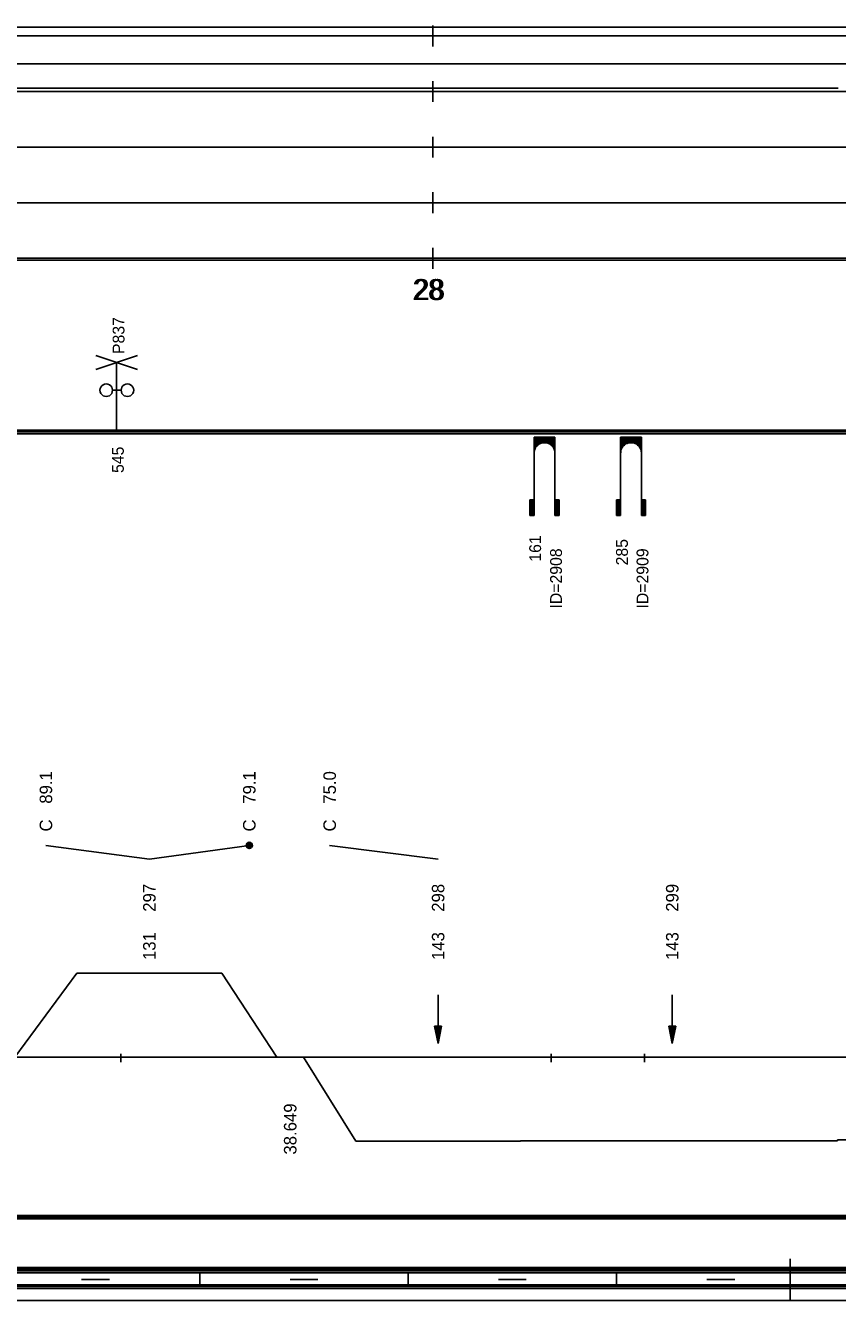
# Model space of a CAD drawing. Extents: x 2 to 10148, y 0 to 380.
# Drawn here: x 3039.9 to 3156.8, y 0 to 183.5 of the extents above; entities that cross this region are included whole.
import ezdxf

# ---------------------------------------------------------------- set-up
doc = ezdxf.new("R2010")
doc.units = 0
for name, color, linetype in [('CARA_S_OBJEKTY', 7, 'Continuous'), ('KRIV1_CARA', 7, 'Continuous'), ('KRIV1_TEXT', 7, 'Continuous'), ('OBJEKTY_TEXT', 7, 'Continuous'), ('OBJEKTY_TVAR', 7, 'Continuous'), ('RAM', 7, 'Continuous'), ('RYCHL_A', 7, 'Continuous'), ('RYCHL_B', 7, 'Continuous'), ('RYCHL_C', 7, 'Continuous'), ('RYCHL_RASTR', 7, 'Continuous'), ('RYCHL_STAN', 7, 'Continuous'), ('STAN_CARA', 7, 'Continuous')]:
    doc.layers.add(name, color=color, linetype=linetype)

msp = doc.modelspace()

# ---------------------------------------------------------------- linework, layer by layer
for p, q in [((3053.65, 35.51), (3053.65, 34.32)), ((3115.59, 35.51), (3115.59, 34.32)), ((3129.01, 35.51), (3129.01, 34.32))]:
    msp.add_line(p, q)
at = {"layer": 'CARA_S_OBJEKTY'}
for p, q in [((2328.7, 125.25), (3155.54, 125.25)), ((2328.7, 125), (3155.54, 125)), ((3155.54, 125.25), (4045.76, 125.25)), ((3155.54, 125), (4045.76, 125)), ((2328.7, 124.75), (3155.54, 124.75)), ((3155.54, 124.75), (4045.76, 124.75))]:
    msp.add_line(p, q, dxfattribs=at)
at = {"layer": 'KRIV1_CARA'}
for p, q in [((3038.41, 35), (3047.31, 47.12)), ((3047.31, 47.12), (3068.18, 47.12)), ((3068.18, 47.12), (3076.08, 35)), ((2328.7, 35), (3155.54, 35)), ((3079.95, 35), (3087.45, 22.92)), ((3155.54, 35), (4045.76, 35)), ((3087.45, 22.92), (3111.17, 22.92)), ((3111.17, 22.92), (3111.17, 22.96)), ((3111.17, 22.96), (3156.8, 22.96)), ((3156.8, 22.96), (3156.8, 23.1)), ((3156.8, 23.1), (3172.49, 23.1))]:
    msp.add_line(p, q, dxfattribs=at)
at = {"layer": 'KRIV1_TEXT'}
for p, q in [((3057.75, 63.5), (3042.86, 65.5)), ((3057.75, 63.5), (3072.13, 65.5)), ((3099.31, 63.5), (3083.7, 65.5)), ((3099.31, 44), (3099.31, 42.2)), ((3133.01, 44), (3133.01, 42.2)), ((3099.31, 42.2), (3099.31, 40)), ((3133.01, 42.2), (3133.01, 40)), ((3098.81, 39.5), (3099.31, 37)), ((3098.81, 39.5), (3099.81, 39.5)), ((3098.91, 39.5), (3099.31, 37.5)), ((3099.01, 39.5), (3099.31, 38)), ((3099.11, 39.5), (3099.31, 38.5)), ((3099.21, 39.5), (3099.31, 39)), ((3099.31, 40), (3099.31, 37)), ((3099.81, 39.5), (3099.31, 37)), ((3099.71, 39.5), (3099.31, 37.5)), ((3099.61, 39.5), (3099.31, 38)), ((3099.51, 39.5), (3099.31, 38.5)), ((3099.41, 39.5), (3099.31, 39)), ((3099.31, 39.5), (3099.31, 39.5)), ((3099.31, 39.5), (3099.31, 39.5)), ((3132.51, 39.5), (3133.01, 37)), ((3132.51, 39.5), (3133.51, 39.5)), ((3132.61, 39.5), (3133.01, 37.5)), ((3132.71, 39.5), (3133.01, 38)), ((3132.81, 39.5), (3133.01, 38.5)), ((3132.91, 39.5), (3133.01, 39)), ((3133.01, 40), (3133.01, 37)), ((3133.51, 39.5), (3133.01, 37)), ((3133.41, 39.5), (3133.01, 37.5)), ((3133.31, 39.5), (3133.01, 38)), ((3133.21, 39.5), (3133.01, 38.5)), ((3133.11, 39.5), (3133.01, 39)), ((3133.01, 39.5), (3133.01, 39.5)), ((3133.01, 39.5), (3133.01, 39.5))]:
    msp.add_line(p, q, dxfattribs=at)
for radius in [0.45, 0.3, 0.15]:
    msp.add_circle((3072.13, 65.5), radius, dxfattribs=at)
at = {"layer": 'OBJEKTY_TVAR'}
for p, q in [((3050.03, 134), (3056.03, 136)), ((3050.03, 136), (3056.03, 134)), ((3053.03, 125), (3053.03, 135)), ((3050.66, 131.25), (3050.63, 131.01)), ((3050.63, 131.01), (3050.66, 130.78)), ((3050.75, 131.47), (3050.66, 131.25)), ((3050.66, 130.78), (3050.75, 130.56)), ((3050.9, 131.66), (3050.75, 131.47)), ((3050.75, 130.56), (3050.9, 130.37)), ((3051.09, 131.8), (3050.9, 131.66)), ((3050.9, 130.37), (3051.09, 130.22)), ((3051.31, 131.89), (3051.09, 131.8)), ((3051.54, 131.93), (3051.31, 131.89)), ((3051.78, 131.89), (3051.54, 131.93)), ((3052, 131.8), (3051.78, 131.89)), ((3052.19, 131.66), (3052, 131.8)), ((3052, 130.22), (3052.19, 130.37)), ((3052.33, 131.47), (3052.19, 131.66)), ((3052.19, 130.37), (3052.33, 130.56)), ((3052.42, 131.25), (3052.33, 131.47)), ((3052.33, 130.56), (3052.42, 130.78)), ((3052.45, 131.01), (3052.42, 131.25)), ((3052.42, 130.78), (3052.45, 131.01)), ((3053.69, 131.01), (3052.45, 131.01)), ((3053.69, 131.01), (3053.72, 131.25)), ((3053.72, 130.78), (3053.69, 131.01)), ((3053.72, 131.25), (3053.81, 131.47)), ((3053.81, 130.56), (3053.72, 130.78)), ((3053.81, 131.47), (3053.95, 131.66)), ((3053.95, 130.37), (3053.81, 130.56)), ((3053.95, 131.66), (3054.14, 131.8)), ((3054.14, 130.22), (3053.95, 130.37)), ((3054.14, 131.8), (3054.36, 131.89)), ((3054.36, 131.89), (3054.6, 131.93)), ((3054.6, 131.93), (3054.83, 131.89)), ((3054.83, 131.89), (3055.05, 131.8)), ((3055.05, 131.8), (3055.24, 131.66)), ((3055.24, 130.37), (3055.05, 130.22)), ((3055.24, 131.66), (3055.39, 131.47)), ((3055.39, 130.56), (3055.24, 130.37)), ((3055.39, 131.47), (3055.48, 131.25)), ((3055.48, 130.78), (3055.39, 130.56)), ((3055.48, 131.25), (3055.51, 131.01)), ((3055.51, 131.01), (3055.48, 130.78)), ((3051.09, 130.22), (3051.31, 130.13)), ((3051.31, 130.13), (3051.54, 130.1)), ((3051.54, 130.1), (3051.78, 130.13)), ((3051.78, 130.13), (3052, 130.22)), ((3054.36, 130.13), (3054.14, 130.22)), ((3054.6, 130.1), (3054.36, 130.13)), ((3054.83, 130.13), (3054.6, 130.1)), ((3055.05, 130.22), (3054.83, 130.13)), ((3113.13, 113), (3113.13, 124.25)), ((3116.13, 124.25), (3113.13, 124.25)), ((3113.13, 124.17), (3116.13, 124.17)), ((3113.13, 124.1), (3116.13, 124.1)), ((3113.13, 124.02), (3116.13, 124.02)), ((3113.13, 123.95), (3116.13, 123.95)), ((3113.13, 123.87), (3116.13, 123.87)), ((3113.13, 123.8), (3116.13, 123.8)), ((3113.13, 123.72), (3116.13, 123.72)), ((3113.13, 123.65), (3116.13, 123.65)), ((3113.13, 123.57), (3116.13, 123.57)), ((3113.13, 123.5), (3116.13, 123.5)), ((3113.13, 123.42), (3114.29, 123.42)), ((3113.13, 123.35), (3114.05, 123.35)), ((3113.13, 123.27), (3113.9, 123.27)), ((3113.13, 123.2), (3113.78, 123.2)), ((3113.13, 123.12), (3113.68, 123.12)), ((3113.13, 123.05), (3113.59, 123.05)), ((3113.13, 122.97), (3113.52, 122.97)), ((3113.46, 122.9), (3113.59, 123.05)), ((3113.59, 123.05), (3113.67, 123.12)), ((3113.67, 123.12), (3113.77, 123.19)), ((3113.77, 123.19), (3113.9, 123.27)), ((3113.9, 123.27), (3114.05, 123.35)), ((3114.05, 123.35), (3114.29, 123.42)), ((3114.29, 123.42), (3114.5, 123.46)), ((3114.5, 123.46), (3114.75, 123.46)), ((3114.75, 123.46), (3114.89, 123.44)), ((3114.89, 123.44), (3114.97, 123.42)), ((3114.97, 123.42), (3116.13, 123.42)), ((3114.97, 123.42), (3115.21, 123.35)), ((3115.21, 123.35), (3116.13, 123.35)), ((3115.21, 123.35), (3115.36, 123.27)), ((3115.36, 123.27), (3116.13, 123.27)), ((3115.36, 123.27), (3115.48, 123.2)), ((3115.48, 123.2), (3116.13, 123.2)), ((3115.48, 123.2), (3115.58, 123.12)), ((3115.58, 123.12), (3116.13, 123.12)), ((3115.58, 123.12), (3115.67, 123.05)), ((3115.67, 123.05), (3116.13, 123.05)), ((3115.67, 123.05), (3115.74, 122.97)), ((3115.74, 122.97), (3116.13, 122.97)), ((3115.74, 122.97), (3115.8, 122.9)), ((3116.13, 124.25), (3116.13, 113)), ((3125.58, 113), (3125.58, 124.25)), ((3128.58, 124.25), (3125.58, 124.25)), ((3125.58, 124.17), (3128.58, 124.17)), ((3125.58, 124.1), (3128.58, 124.1)), ((3125.58, 124.02), (3128.58, 124.02)), ((3125.58, 123.95), (3128.58, 123.95)), ((3125.58, 123.87), (3128.58, 123.87)), ((3125.58, 123.8), (3128.58, 123.8)), ((3125.58, 123.72), (3128.58, 123.72)), ((3125.58, 123.65), (3128.58, 123.65)), ((3125.58, 123.57), (3128.58, 123.57)), ((3125.58, 123.5), (3128.58, 123.5)), ((3125.58, 123.42), (3126.74, 123.42)), ((3125.58, 123.35), (3126.5, 123.35)), ((3125.58, 123.27), (3126.35, 123.27)), ((3125.58, 123.2), (3126.23, 123.2)), ((3125.58, 123.12), (3126.13, 123.12)), ((3125.58, 123.05), (3126.04, 123.05)), ((3125.58, 122.97), (3125.97, 122.97)), ((3125.91, 122.9), (3126.04, 123.05)), ((3126.04, 123.05), (3126.12, 123.12)), ((3126.12, 123.12), (3126.22, 123.19)), ((3126.22, 123.19), (3126.35, 123.27)), ((3126.35, 123.27), (3126.5, 123.35)), ((3126.5, 123.35), (3126.74, 123.42)), ((3126.74, 123.42), (3126.95, 123.46)), ((3126.95, 123.46), (3127.2, 123.46)), ((3127.2, 123.46), (3127.34, 123.44)), ((3127.34, 123.44), (3127.42, 123.42)), ((3127.42, 123.42), (3128.58, 123.42)), ((3127.42, 123.42), (3127.66, 123.35)), ((3127.66, 123.35), (3128.58, 123.35)), ((3127.66, 123.35), (3127.81, 123.27)), ((3127.81, 123.27), (3128.58, 123.27)), ((3127.81, 123.27), (3127.93, 123.2)), ((3127.93, 123.2), (3128.58, 123.2)), ((3127.93, 123.2), (3128.03, 123.12)), ((3128.03, 123.12), (3128.58, 123.12)), ((3128.03, 123.12), (3128.12, 123.05)), ((3128.12, 123.05), (3128.58, 123.05)), ((3128.12, 123.05), (3128.19, 122.97)), ((3128.19, 122.97), (3128.58, 122.97)), ((3128.19, 122.97), (3128.25, 122.9)), ((3128.58, 124.25), (3128.58, 113)), ((3113.13, 122.9), (3113.46, 122.9)), ((3113.13, 122.82), (3113.4, 122.82)), ((3113.13, 122.75), (3113.35, 122.75)), ((3113.13, 122.67), (3113.31, 122.67)), ((3113.13, 122.6), (3113.27, 122.6)), ((3113.13, 122.52), (3113.24, 122.52)), ((3113.13, 122.45), (3113.21, 122.45)), ((3113.13, 122.37), (3113.19, 122.37)), ((3113.13, 122.3), (3113.17, 122.3)), ((3113.13, 122.22), (3113.15, 122.22)), ((3113.13, 122.15), (3113.14, 122.15)), ((3113.13, 121.97), (3113.14, 122.11)), ((3113.14, 122.11), (3113.16, 122.28)), ((3113.16, 122.28), (3113.21, 122.46)), ((3113.21, 122.46), (3113.28, 122.61)), ((3113.28, 122.61), (3113.35, 122.75)), ((3113.35, 122.75), (3113.46, 122.9)), ((3115.8, 122.9), (3116.12, 122.9)), ((3115.8, 122.9), (3115.86, 122.82)), ((3115.86, 122.82), (3116.13, 122.82)), ((3115.86, 122.82), (3115.95, 122.67)), ((3115.91, 122.75), (3116.13, 122.75)), ((3115.95, 122.67), (3116.13, 122.67)), ((3115.95, 122.67), (3116.02, 122.52)), ((3115.99, 122.6), (3116.13, 122.6)), ((3116.02, 122.52), (3116.13, 122.52)), ((3116.02, 122.52), (3116.07, 122.37)), ((3116.05, 122.45), (3116.13, 122.45)), ((3116.07, 122.37), (3116.13, 122.37)), ((3116.07, 122.37), (3116.11, 122.22)), ((3116.09, 122.3), (3116.13, 122.3)), ((3116.11, 122.22), (3116.13, 122.22)), ((3116.11, 122.22), (3116.13, 121.97)), ((3116.12, 122.15), (3116.13, 122.15)), ((3125.58, 122.9), (3125.91, 122.9)), ((3125.58, 122.82), (3125.85, 122.82)), ((3125.58, 122.75), (3125.8, 122.75)), ((3125.58, 122.67), (3125.76, 122.67)), ((3125.58, 122.6), (3125.72, 122.6)), ((3125.58, 122.52), (3125.69, 122.52)), ((3125.58, 122.45), (3125.66, 122.45)), ((3125.58, 122.37), (3125.64, 122.37)), ((3125.58, 122.3), (3125.62, 122.3)), ((3125.58, 122.22), (3125.6, 122.22)), ((3125.58, 122.15), (3125.59, 122.15)), ((3125.58, 121.97), (3125.59, 122.11)), ((3125.59, 122.11), (3125.61, 122.28)), ((3125.61, 122.28), (3125.66, 122.46)), ((3125.66, 122.46), (3125.73, 122.61)), ((3125.73, 122.61), (3125.8, 122.75)), ((3125.8, 122.75), (3125.91, 122.9)), ((3128.25, 122.9), (3128.57, 122.9)), ((3128.25, 122.9), (3128.31, 122.82)), ((3128.31, 122.82), (3128.58, 122.82)), ((3128.31, 122.82), (3128.4, 122.67)), ((3128.36, 122.75), (3128.58, 122.75)), ((3128.4, 122.67), (3128.58, 122.67)), ((3128.4, 122.67), (3128.47, 122.52)), ((3128.44, 122.6), (3128.58, 122.6)), ((3128.47, 122.52), (3128.58, 122.52)), ((3128.47, 122.52), (3128.52, 122.37)), ((3128.5, 122.45), (3128.58, 122.45)), ((3128.52, 122.37), (3128.58, 122.37)), ((3128.52, 122.37), (3128.56, 122.22)), ((3128.54, 122.3), (3128.58, 122.3)), ((3128.56, 122.22), (3128.58, 122.22)), ((3128.56, 122.22), (3128.58, 121.97)), ((3128.57, 122.15), (3128.58, 122.15)), ((3112.53, 115.25), (3113.13, 115.25)), ((3112.53, 115.25), (3112.53, 113)), ((3112.6, 115.25), (3112.6, 113)), ((3112.68, 115.25), (3112.68, 113)), ((3112.75, 115.25), (3112.75, 113)), ((3112.83, 115.25), (3112.83, 113)), ((3112.9, 115.25), (3112.9, 113)), ((3112.98, 115.25), (3112.98, 113)), ((3113.05, 115.25), (3113.05, 113)), ((3116.73, 115.25), (3116.13, 115.25)), ((3116.21, 115.25), (3116.21, 113)), ((3116.28, 115.25), (3116.28, 113)), ((3116.36, 115.25), (3116.36, 113)), ((3116.43, 115.25), (3116.43, 113)), ((3116.51, 115.25), (3116.51, 113)), ((3116.58, 115.25), (3116.58, 113)), ((3116.66, 115.25), (3116.66, 113)), ((3116.73, 115.25), (3116.73, 113)), ((3124.98, 115.25), (3125.58, 115.25)), ((3124.98, 115.25), (3124.98, 113)), ((3125.05, 115.25), (3125.05, 113)), ((3125.13, 115.25), (3125.13, 113)), ((3125.2, 115.25), (3125.2, 113)), ((3125.28, 115.25), (3125.28, 113)), ((3125.35, 115.25), (3125.35, 113)), ((3125.43, 115.25), (3125.43, 113)), ((3125.5, 115.25), (3125.5, 113)), ((3129.18, 115.25), (3128.58, 115.25)), ((3128.66, 115.25), (3128.66, 113)), ((3128.73, 115.25), (3128.73, 113)), ((3128.81, 115.25), (3128.81, 113)), ((3128.88, 115.25), (3128.88, 113)), ((3128.96, 115.25), (3128.96, 113)), ((3129.03, 115.25), (3129.03, 113)), ((3129.11, 115.25), (3129.11, 113)), ((3129.18, 115.25), (3129.18, 113)), ((3113.13, 113), (3112.53, 113)), ((3116.13, 113), (3116.73, 113)), ((3125.58, 113), (3124.98, 113)), ((3128.58, 113), (3129.18, 113))]:
    msp.add_line(p, q, dxfattribs=at)
at = {"layer": 'RAM'}
for p, q in [((3150, 0), (3150, 6)), ((2328.7, 4.75), (3155.54, 4.75)), ((2328.7, 4.5), (3155.54, 4.5)), ((2328.7, 4.25), (3155.54, 4.25)), ((2328.7, 4), (3155.54, 4)), ((3065, 2), (3065, 4)), ((3095, 2), (3095, 4)), ((3125, 2), (3125, 4)), ((3155.54, 4.75), (4045.76, 4.75)), ((3155.54, 4.5), (4045.76, 4.5)), ((3155.54, 4.25), (4045.76, 4.25)), ((3155.54, 4), (4045.76, 4)), ((2328.7, 2.25), (3155.54, 2.25)), ((2328.7, 2), (3155.54, 2)), ((3048, 3), (3052, 3)), ((3078, 3), (3082, 3)), ((3108, 3), (3112, 3)), ((3138, 3), (3142, 3)), ((3155.54, 2.25), (4045.76, 2.25)), ((3155.54, 2), (4045.76, 2)), ((2328.7, 1.75), (3155.54, 1.75)), ((2328.7, 0), (3155.54, 0)), ((3155.54, 1.75), (4045.76, 1.75)), ((3155.54, 0), (4045.76, 0))]:
    msp.add_line(p, q, dxfattribs=at)
at = {"layer": 'RYCHL_A'}
msp.add_line((2393.05, 174.5), (3156.9, 174.5), dxfattribs=at)
at = {"layer": 'RYCHL_B'}
for p, q in [((2815.47, 178), (3155.54, 178)), ((3155.54, 178), (3664.85, 178))]:
    msp.add_line(p, q, dxfattribs=at)
at = {"layer": 'RYCHL_C'}
for p, q in [((2595.01, 183.25), (3155.54, 183.25)), ((3155.54, 183.25), (3570.27, 183.25))]:
    msp.add_line(p, q, dxfattribs=at)
at = {"layer": 'RYCHL_RASTR'}
for p, q in [((3098.55, 180.5), (3098.55, 183.5)), ((2328.7, 182), (3155.54, 182)), ((3155.54, 182), (4047.3, 182)), ((3098.55, 172.5), (3098.55, 175.5)), ((2328.7, 174), (3155.54, 174)), ((3155.54, 174), (4047.27, 174)), ((3098.55, 164.5), (3098.55, 167.5)), ((2328.7, 166), (3155.54, 166)), ((3155.54, 166), (4047.1, 166)), ((2328.7, 158), (3155.54, 158)), ((3098.55, 156.5), (3098.55, 159.5)), ((3155.54, 158), (4047.25, 158)), ((3098.55, 148.5), (3098.55, 151.5)), ((2328.7, 150), (3155.54, 150)), ((2328.7, 149.75), (3155.54, 149.75)), ((3155.54, 150), (4045.76, 150)), ((3155.54, 149.75), (4045.76, 149.75))]:
    msp.add_line(p, q, dxfattribs=at)
at = {"layer": 'STAN_CARA'}
for p, q in [((2800.05, 12.25), (3155.54, 12.25)), ((2800.05, 12), (3155.54, 12)), ((2800.05, 12), (3155.54, 12)), ((2800.05, 11.75), (3155.54, 11.75)), ((3155.54, 12.25), (3298.41, 12.25)), ((3155.54, 12), (3298.41, 12)), ((3155.54, 12), (3298.41, 12)), ((3155.54, 11.75), (3298.41, 11.75))]:
    msp.add_line(p, q, dxfattribs=at)

# ---------------------------------------------------------------- texts
at = {"layer": 'KRIV1_TEXT'}
for s, p in [('89.1', (3043.76, 71.5)), ('79.1', (3073.03, 71.5)), ('75.0', (3084.6, 71.5)), ('C', (3043.76, 67.5)), ('C', (3073.03, 67.5)), ('C', (3084.6, 67.5)), ('297', (3058.65, 55.95)), ('298', (3100.21, 55.95)), ('299', (3133.91, 55.95)), ('131', (3058.65, 49)), ('143', (3100.21, 49)), ('143', (3133.91, 49)), ('38.649', (3078.92, 21))]:
    msp.add_text(s, height=1.8, rotation=90, dxfattribs=at).set_placement(p)
at = {"layer": 'OBJEKTY_TEXT'}
for s, p in [('P837', (3054.17, 136.22)), ('545', (3054.07, 119.1)), ('161', (3114.13, 106.33)), ('285', (3126.62, 105.8)), ('ID=2908', (3117.13, 99.59)), ('ID=2909', (3129.58, 99.59))]:
    msp.add_text(s, height=1.7, rotation=90, dxfattribs=at).set_placement(p)
at = {"layer": 'RYCHL_STAN'}
for p in [(3095.61, 144), (3095.86, 144)]:
    msp.add_text('28', height=3, dxfattribs=at).set_placement(p)

doc.saveas('drawing.dxf')
